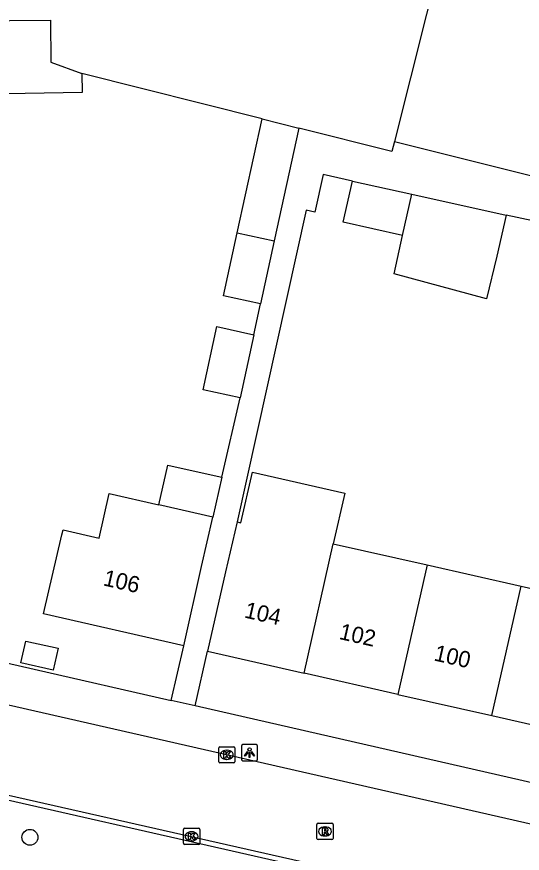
# Model space of a CAD drawing. Extents: x 163686 to 164493, y 382719 to 383870.
# Drawn here: x 163881.8 to 163912.9, y 383615.2 to 383666.6 of the extents above; entities that cross this region are included whole.
import ezdxf

# ---------------------------------------------------------------- set-up
doc = ezdxf.new("R2010")
doc.units = 0
for name, color, linetype in [('IMGEO_Boom', 7, 'Continuous'), ('IMGEO_Kolk', 7, 'Continuous'), ('IMGEO_Lichtpunt', 7, 'Continuous'), ('IMGEO_Pand', 7, 'Continuous'), ('IMGEO_Pand_nummerreeks', 7, 'Continuous'), ('IMGEO_Rijbaan_lokaal_open', 7, 'Continuous'), ('IMGEO_Rioolput', 7, 'Continuous'), ('IMGEO_Voetpad_open', 7, 'Continuous')]:
    doc.layers.add(name, color=color, linetype=linetype)

msp = doc.modelspace()

# ---------------------------------------------------------------- linework, layer by layer
at = {"layer": 'IMGEO_Boom'}
msp.add_circle((163882.565, 383616.16), 0.489, dxfattribs=at)
at = {"layer": 'IMGEO_Kolk'}
for p, q in [((163894.175, 383620.807), (163894.175, 383621.659)), ((163894.25, 383621.733), (163895.102, 383621.733)), ((163894.663, 383621.513), (163894.688, 383621.513)), ((163895.176, 383621.659), (163895.176, 383620.807)), ((163894.686, 383620.953), (163894.661, 383620.953)), ((163895.102, 383620.733), (163894.25, 383620.733)), ((163892.007, 383615.794), (163892.007, 383616.646)), ((163892.082, 383616.72), (163892.934, 383616.72)), ((163892.495, 383616.5), (163892.52, 383616.5)), ((163893.008, 383616.646), (163893.008, 383615.794)), ((163892.518, 383615.94), (163892.493, 383615.94)), ((163892.934, 383615.72), (163892.082, 383615.72))]:
    msp.add_line(p, q, dxfattribs=at)
for points in [[(163894.175, 383620.807), (163894.175, 383621.659)], [(163894.25, 383621.733), (163895.102, 383621.733)], [(163894.496, 383621.433), (163894.619, 383621.433), (163894.619, 383621.282), (163894.749, 383621.433), (163894.913, 383621.433), (163894.767, 383621.282), (163894.92, 383621.033), (163894.768, 383621.033), (163894.683, 383621.197), (163894.619, 383621.13), (163894.619, 383621.033), (163894.496, 383621.033), (163894.496, 383621.433)], [(163895.176, 383621.659), (163895.176, 383620.807)], [(163895.102, 383620.733), (163894.25, 383620.733)], [(163892.007, 383615.794), (163892.007, 383616.646)], [(163892.082, 383616.72), (163892.934, 383616.72)], [(163892.328, 383616.42), (163892.451, 383616.42), (163892.451, 383616.269), (163892.581, 383616.42), (163892.745, 383616.42), (163892.599, 383616.269), (163892.752, 383616.02), (163892.6, 383616.02), (163892.515, 383616.184), (163892.451, 383616.117), (163892.451, 383616.02), (163892.328, 383616.02), (163892.328, 383616.42)], [(163893.008, 383616.646), (163893.008, 383615.794)], [(163892.934, 383615.72), (163892.082, 383615.72)]]:
    msp.add_lwpolyline(points, dxfattribs=at)
for centre, start, end in [((163894.252, 383621.657), 91.552, 178.448), ((163894.252, 383621.657), 91.552, 178.448), ((163895.1, 383621.657), 1.552, 88.448), ((163895.1, 383621.657), 1.552, 88.448), ((163894.252, 383620.809), 181.552, 268.448), ((163894.252, 383620.809), 181.552, 268.448), ((163895.1, 383620.809), 271.552, 358.448), ((163895.1, 383620.809), 271.552, 358.448), ((163892.084, 383616.644), 91.552, 178.448), ((163892.084, 383616.644), 91.552, 178.448), ((163892.932, 383616.644), 1.552, 88.448), ((163892.932, 383616.644), 1.552, 88.448), ((163892.084, 383615.796), 181.552, 268.448), ((163892.084, 383615.796), 181.552, 268.448), ((163892.932, 383615.796), 271.552, 358.448), ((163892.932, 383615.796), 271.552, 358.448)]:
    msp.add_arc(centre, 0.0765, start, end, dxfattribs=at)
for centre, major_axis, ratio, start_param, end_param in [((163894.662, 383621.233), (-0.387, 0.002), 0.722429, 4.712389, 7.853982), ((163894.687, 383621.233), (-0.39, 0.002), 0.717154, 1.570796, 4.712389), ((163892.494, 383616.22), (-0.387, 0.002), 0.722429, 4.712389, 7.853982), ((163892.519, 383616.22), (-0.39, 0.002), 0.717154, 1.570796, 4.712389)]:
    msp.add_ellipse(centre, major_axis=major_axis, ratio=ratio, start_param=start_param, end_param=end_param, dxfattribs=at)
at = {"layer": 'IMGEO_Lichtpunt'}
for p, q in [((163895.577, 383621.768), (163895.577, 383620.961)), ((163895.577, 383621.768), (163895.577, 383620.961)), ((163896.479, 383621.863), (163895.671, 383621.863)), ((163896.479, 383621.863), (163895.671, 383621.863)), ((163896.573, 383620.961), (163896.573, 383621.768)), ((163896.573, 383620.961), (163896.573, 383621.768)), ((163895.671, 383620.867), (163896.479, 383620.867)), ((163895.671, 383620.867), (163896.479, 383620.867))]:
    msp.add_line(p, q, dxfattribs=at)
for points in [[(163895.951, 383621.432), (163895.99, 383621.404), (163895.802, 383621.142), (163895.764, 383621.169), (163895.951, 383621.432)], [(163896.053, 383621.384), (163896.1, 383621.384), (163896.1, 383621.062), (163896.053, 383621.062), (163896.053, 383621.384)], [(163896.163, 383621.404), (163896.201, 383621.431), (163896.388, 383621.169), (163896.349, 383621.141), (163896.163, 383621.404)]]:
    msp.add_lwpolyline(points, dxfattribs=at)
msp.add_circle((163896.076, 383621.566), 0.0994, dxfattribs=at)
for centre, start, end in [((163895.671, 383621.768), 90, 180), ((163895.671, 383621.768), 90, 180), ((163896.479, 383621.768), 0, 90), ((163896.479, 383621.768), 0, 90), ((163895.671, 383620.961), 180, 270), ((163895.671, 383620.961), 180, 270), ((163896.479, 383620.961), 270, 0), ((163896.479, 383620.961), 270, 360)]:
    msp.add_arc(centre, 0.0946, start, end, dxfattribs=at)
at = {"layer": 'IMGEO_Pand'}
for points in [[(163907.953, 383670.725), (163904.982, 383658.943)], [(163876.297, 383666.355), (163883.839, 383666.416), (163883.86, 383663.828), (163885.757, 383663.138)], [(163885.757, 383663.138), (163885.778, 383661.967), (163881.111, 383661.881), (163881.154, 383659.557), (163881.207, 383656.678), (163876.704, 383657.739), (163876.708, 383657.523)], [(163896.844, 383660.342), (163885.757, 383663.138)], [(163895.322, 383653.339), (163896.844, 383660.342)], [(163896.844, 383660.342), (163899.105, 383659.772)], [(163899.105, 383659.772), (163897.599, 383652.844)], [(163904.982, 383658.943), (163904.827, 383658.329), (163899.105, 383659.772)], [(163905.489, 383653.175), (163901.837, 383653.983), (163902.398, 383656.516)], [(163902.398, 383656.516), (163906.062, 383655.706)], [(163905.489, 383653.175), (163906.062, 383655.706)], [(163906.062, 383655.706), (163911.856, 383654.425)], [(163911.856, 383654.425), (163911.283, 383651.893), (163910.658, 383649.277), (163904.967, 383650.803), (163905.489, 383653.175)], [(163896.754, 383648.956), (163894.476, 383649.451), (163895.322, 383653.339)], [(163895.322, 383653.339), (163897.599, 383652.844)], [(163897.599, 383652.844), (163896.754, 383648.956)], [(163895.5, 383643.19), (163893.223, 383643.685), (163894.066, 383647.565), (163896.344, 383647.069)], [(163896.344, 383647.069), (163895.5, 383643.19)], [(163890.498, 383636.604), (163891.053, 383639.052), (163894.267, 383638.324), (163894.369, 383638.301)], [(163895.321, 383635.553), (163895.543, 383635.503), (163896.246, 383638.606), (163901.928, 383637.319), (163901.226, 383634.216)], [(163894.369, 383638.301), (163893.814, 383635.853)], [(163892.023, 383627.943), (163883.41, 383629.893), (163884.533, 383634.766), (163884.603, 383635.068), (163886.826, 383634.564), (163887.444, 383637.295), (163890.498, 383636.604)], [(163893.814, 383635.853), (163890.498, 383636.604)], [(163892.023, 383627.943), (163893.127, 383632.82), (163893.814, 383635.853)], [(163895.321, 383635.553), (163894.593, 383632.477), (163893.489, 383627.6)], [(163899.424, 383626.256), (163901.226, 383634.216)], [(163901.226, 383634.216), (163906.999, 383632.908)], [(163906.999, 383632.908), (163905.198, 383624.949)], [(163906.999, 383632.908), (163912.773, 383631.601)], [(163910.972, 383623.642), (163912.773, 383631.601)], [(163912.773, 383631.601), (163918.546, 383630.294)], [(163884.297, 383627.782), (163883.991, 383626.433), (163882.014, 383626.88), (163882.319, 383628.23), (163884.297, 383627.782)], [(163893.489, 383627.6), (163899.424, 383626.256)], [(163905.198, 383624.949), (163899.424, 383626.256)], [(163905.198, 383624.949), (163910.972, 383623.642)], [(163910.972, 383623.642), (163916.745, 383622.334)]]:
    msp.add_lwpolyline(points, dxfattribs=at)
at = {"layer": 'IMGEO_Rijbaan_lokaal_open'}
for points in [[(163867.994, 383627.328), (163932.718, 383612.575), (163936.417, 383611.838)], [(163868.268, 383621.689), (163906.527, 383613.04)]]:
    msp.add_lwpolyline(points, dxfattribs=at)
at = {"layer": 'IMGEO_Rioolput'}
for p, q in [((163900.214, 383616.096), (163900.214, 383616.948)), ((163900.289, 383617.022), (163901.141, 383617.022)), ((163900.702, 383616.802), (163900.727, 383616.802)), ((163901.215, 383616.948), (163901.215, 383616.096)), ((163900.725, 383616.242), (163900.7, 383616.242)), ((163901.141, 383616.022), (163900.289, 383616.022))]:
    msp.add_line(p, q, dxfattribs=at)
for points in [[(163900.214, 383616.096), (163900.214, 383616.948)], [(163900.289, 383617.022), (163901.141, 383617.022)], [(163901.215, 383616.948), (163901.215, 383616.096)], [(163900.803, 383616.72), (163900.551, 383616.722), (163900.551, 383616.322)], [(163900.551, 383616.322), (163900.675, 383616.322), (163900.675, 383616.484), (163900.686, 383616.484)], [(163900.729, 383616.641), (163900.675, 383616.641), (163900.675, 383616.56)], [(163900.675, 383616.56), (163900.727, 383616.56)], [(163900.733, 383616.455), (163900.804, 383616.322), (163900.944, 383616.322), (163900.879, 383616.448)], [(163901.141, 383616.022), (163900.289, 383616.022)]]:
    msp.add_lwpolyline(points, dxfattribs=at)
for centre, radius, start, end in [((163900.291, 383616.946), 0.0765, 91.552, 178.448), ((163900.291, 383616.946), 0.0765, 91.552, 178.448), ((163901.139, 383616.946), 0.0765, 1.552, 88.448), ((163901.139, 383616.946), 0.0765, 1.552, 88.448), ((163900.685, 383616.431), 0.0533, 26.0293, 88.6989), ((163900.711, 383616.749), 0.19, 274.7715, 282.9687), ((163900.735, 383616.545), 0.0964, 77.0061, 93.1865), ((163900.749, 383616.602), 0.0378, 276.6634, 79.6772), ((163900.802, 383616.61), 0.109, 350.3612, 89.416), ((163900.8, 383616.61), 0.112, 277.5842, 350.9817), ((163900.784, 383616.395), 0.108, 29.5134, 73.7905), ((163900.291, 383616.098), 0.0765, 181.552, 268.448), ((163900.291, 383616.098), 0.0765, 181.552, 268.448), ((163901.139, 383616.098), 0.0765, 271.552, 358.448), ((163901.139, 383616.098), 0.0765, 271.552, 358.448)]:
    msp.add_arc(centre, radius, start, end, dxfattribs=at)
for centre, major_axis, ratio, start_param, end_param in [((163900.701, 383616.522), (-0.387, 0.002), 0.722429, 4.712389, 7.853982), ((163900.726, 383616.522), (-0.39, 0.002), 0.717154, 1.570796, 4.712389)]:
    msp.add_ellipse(centre, major_axis=major_axis, ratio=ratio, start_param=start_param, end_param=end_param, dxfattribs=at)
at = {"layer": 'IMGEO_Voetpad_open'}
for points in [[(163904.982, 383658.943), (163929.197, 383652.9)], [(163902.398, 383656.516), (163900.597, 383656.915), (163900.086, 383654.606), (163899.561, 383654.725), (163895.321, 383635.553)], [(163913.501, 383654.061), (163911.856, 383654.425)], [(163896.344, 383647.069), (163896.754, 383648.956)], [(163894.369, 383638.301), (163895.5, 383643.19)], [(163865.953, 383630.356), (163891.255, 383624.58)], [(163891.255, 383624.58), (163892.023, 383627.943)], [(163892.723, 383624.245), (163893.489, 383627.6)], [(163892.723, 383624.245), (163891.255, 383624.58)], [(163927.735, 383616.352), (163919.637, 383618.102), (163892.723, 383624.245)], [(163868.244, 383621.391), (163906.384, 383612.754), (163904.059, 383602.649), (163867.399, 383611.102)]]:
    msp.add_lwpolyline(points, dxfattribs=at)

# ---------------------------------------------------------------- texts
at = {"layer": 'IMGEO_Pand_nummerreeks'}
for s, rotation, p in [('106', 347.2432, (163887.018, 383631.66)), ('104', 347.2402, (163895.704, 383629.683)), ('102', 347.2422, (163901.53, 383628.363)), ('100', 347.2422, (163907.364, 383627.043))]:
    msp.add_text(s, height=1, rotation=rotation, dxfattribs=at).set_placement(p)

doc.saveas('drawing.dxf')
